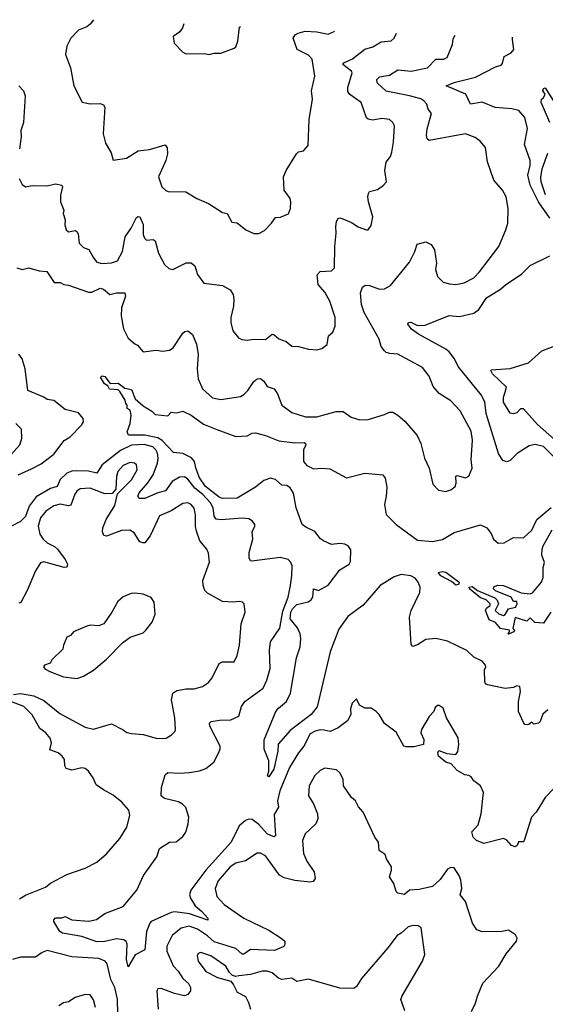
# Model space of a CAD drawing. Extents: x 1690054 to 1842981, y 782881 to 914114.
# Tile 691 of 693: x 1831319 to 1834497, y 901684 to 907636. Entities that reach past the tile are written whole.
import ezdxf

# ---------------------------------------------------------------- set-up
doc = ezdxf.new("R2010")
doc.units = 0

msp = doc.modelspace()

# ---------------------------------------------------------------- linework, layer by layer
at = {"layer": '0CON10XD'}
for points in [[(1831765.8, 907635.7), (1831745, 907608.6), (1831725, 907593.1), (1831675, 907571.9), (1831629.5, 907525), (1831604.4, 907475), (1831597.1, 907425), (1831627.1, 907345), (1831645.8, 907235), (1831697, 907137), (1831746.1, 907126.1), (1831805, 907129.2), (1831825, 907121.2), (1831835, 907107.5), (1831823.5, 906945), (1831838.6, 906888.6), (1831871.7, 906831.7), (1831885, 906787.5), (1831965, 906798.1), (1832036.2, 906843.8), (1832105, 906851.9), (1832198.8, 906878.8), (1832211.2, 906861.2), (1832213.3, 906825), (1832203.3, 906785), (1832158, 906685), (1832178.8, 906625), (1832202.9, 906602.9), (1832217.7, 906597.7), (1832324.3, 906594.3), (1832390, 906555), (1832460, 906525), (1832545, 906471.2), (1832573.6, 906463.6), (1832601.2, 906411.2), (1832635, 906408.8), (1832686.4, 906366.4), (1832735, 906343.3), (1832765, 906342.5), (1832798.3, 906361.7), (1832842.5, 906405), (1832865, 906440), (1832897, 906443), (1832945, 906462.5), (1832956, 906495), (1832958.6, 906535), (1832954, 906555), (1832918, 906605), (1832914, 906685), (1832930, 906725), (1832992.5, 906825), (1833005, 906836.7), (1833035, 906842.5), (1833064.1, 906875.9), (1833068.3, 907031.7), (1833089.2, 907155), (1833082.9, 907205), (1833104.2, 907295), (1833087.6, 907397.6), (1833065, 907421.9), (1832996, 907455), (1832971.9, 907525), (1832985, 907544), (1833002, 907555), (1833045, 907566.2), (1833115, 907563.2), (1833185, 907547.5), (1833220, 907565), (1833221.9, 907569)], [(1832311.7, 907610.7), (1832303.6, 907586.4), (1832288.3, 907561.7), (1832247.5, 907535), (1832253, 907493), (1832305, 907440), (1832325, 907430), (1832435, 907431.2), (1832465, 907426.2), (1832495, 907433.3), (1832535, 907432.5), (1832615, 907463.3), (1832625, 907472.5), (1832638, 907505), (1832648.6, 907591.4), (1832653.3, 907595.1)], [(1831302, 906135), (1831335, 906126.7), (1831375, 906136.5), (1831436.9, 906116.9), (1831482.9, 906112.9), (1831527.3, 906047.3), (1831565, 906048), (1831585.5, 906035.5), (1831615, 906030.9), (1831735, 905989.3), (1831755, 905988.9), (1831805, 906012.9), (1831825, 906007.7), (1831865, 905974.5), (1831905, 905985.5), (1831954.1, 905984.1), (1831958.1, 905965), (1831935.4, 905895), (1831933.6, 905845), (1831946.3, 905766.3), (1831975, 905710.8), (1832015, 905675.8), (1832031.2, 905668.8), (1832065, 905628.8), (1832145, 905638.1), (1832185, 905631.4), (1832225, 905637.5), (1832246.9, 905653.1), (1832305, 905740.8), (1832318.3, 905751.7), (1832335, 905754.2), (1832365, 905732), (1832388.5, 905675), (1832397.9, 905612.1), (1832392.5, 905525), (1832398.1, 905465), (1832424.2, 905405), (1832485, 905350), (1832535, 905339.4), (1832655, 905358.9), (1832675, 905370), (1832698.5, 905395), (1832735, 905448.9), (1832755, 905464.3), (1832775, 905467.5), (1832795, 905450.8), (1832815, 905418), (1832857.5, 905405), (1832878.1, 905375), (1832905, 905305.8), (1832965, 905260.6), (1833047.5, 905235), (1833115, 905234.5), (1833233.5, 905266.5), (1833275, 905267.5), (1833323.9, 905233.9), (1833375, 905216.2), (1833425, 905220), (1833525, 905248.8), (1833555, 905263.8), (1833575, 905262.5), (1833606.2, 905246.2), (1833648.3, 905208.3), (1833722.4, 905122.4), (1833744.2, 905075), (1833766.2, 904985), (1833794, 904925), (1833817.7, 904827.7), (1833851.7, 904791.7), (1833895, 904784.3), (1833925, 904793.3), (1833952.9, 904815), (1833958.9, 904835), (1833955, 904877.5), (1833965, 904881.2), (1834015, 904867.3), (1834033.8, 904876.2), (1834054, 904925), (1834047.8, 904975), (1834056.1, 905095), (1834047.9, 905147.9), (1833981.9, 905271.9), (1833925, 905331.4), (1833855, 905375.7), (1833818.3, 905418.3), (1833795, 905480), (1833755, 905534.3), (1833605, 905613.8), (1833557.7, 905617.7), (1833535, 905623.8), (1833525, 905633.3), (1833505, 905660), (1833491.9, 905705), (1833400.9, 905865), (1833386.6, 905915), (1833380, 905985), (1833391.9, 906018.1), (1833408.8, 906031.2), (1833435, 906029.4), (1833495, 906007.1), (1833525, 906008.6), (1833560.2, 906029.8), (1833675, 906170), (1833708.6, 906235), (1833721.2, 906278.8), (1833775, 906293.8), (1833807.6, 906277.6), (1833826, 906245), (1833840, 906165), (1833832.5, 906125), (1833845, 906083.8), (1833878.9, 906048.9), (1833918.2, 906038.2), (1833955, 906035.6), (1834005.7, 906045.7), (1834064.4, 906075), (1834098.7, 906111.3), (1834216, 906265), (1834259.2, 906365), (1834270, 906405), (1834272, 906495), (1834260.8, 906565), (1834238, 906605), (1834185.7, 906665.7), (1834147.3, 906777.3), (1834135, 906862.5), (1834102.1, 906902.1), (1834073.4, 906923.4), (1834015, 906946.7), (1833794.5, 906904.5), (1833783.3, 906915), (1833778.2, 906935), (1833781.8, 906975), (1833807.9, 907067.9), (1833789.4, 907095), (1833780.5, 907125), (1833763.3, 907145), (1833745, 907157.3), (1833676.1, 907176.1), (1833535, 907203.3), (1833479.6, 907255), (1833478.9, 907275), (1833495, 907290), (1833555, 907301.2), (1833605, 907332.2), (1833685, 907324.7), (1833785, 907343.8), (1833835, 907397.8), (1833882.4, 907397.6), (1833902.6, 907407.4), (1833935.6, 907485), (1833939.1, 907520.9), (1833951.4, 907542.4)], [(1831316.7, 906675), (1831335, 906640), (1831355, 906626.2), (1831395, 906632.9), (1831485, 906631.9), (1831535, 906642.9), (1831573.3, 906635), (1831578.8, 906625), (1831565.6, 906575), (1831565.8, 906535), (1831586.2, 906485), (1831582.5, 906465), (1831594.2, 906425), (1831592, 906395), (1831600, 906365), (1831614, 906354), (1831655, 906362), (1831665, 906356.2), (1831672.2, 906342.2), (1831678.1, 906285), (1831705, 906259.2), (1831737.1, 906247.1), (1831765, 906196), (1831785, 906170.8), (1831815, 906161.9), (1831875, 906165.5), (1831911.2, 906178.8), (1831940.9, 906235), (1831957.3, 906322.7), (1831993.5, 906375), (1832025, 906440), (1832035, 906446.7), (1832045, 906443.3), (1832065, 906397.5), (1832066.6, 906336.6), (1832072.9, 906315), (1832085, 906303.3), (1832127, 906307), (1832139.3, 906299.3), (1832159.4, 906225), (1832195, 906156.7), (1832221.2, 906131.2), (1832245, 906126.2), (1832325, 906165.7), (1832355, 906165.6), (1832378.7, 906148.7), (1832394.4, 906095), (1832433.4, 906043.4), (1832545, 906030), (1832592.1, 906002.1), (1832609.2, 905975), (1832614.4, 905944.4), (1832611.9, 905905), (1832595.8, 905835), (1832596, 905805), (1832608, 905755), (1832643, 905713), (1832662.7, 905702.7), (1832695, 905699.2), (1832735, 905704.2), (1832805, 905702.9), (1832845, 905734.5), (1832855, 905732.7), (1832885, 905706.9), (1832929.7, 905689.7), (1832965, 905662), (1833005, 905661.2), (1833065, 905644), (1833115, 905640), (1833145, 905648), (1833177.9, 905672.1), (1833185.7, 905724.3), (1833212.3, 905747.7), (1833226.8, 905783.2), (1833225.6, 905835), (1833194.3, 905935), (1833165, 905988.6), (1833123.3, 906035), (1833117.4, 906092.6), (1833135, 906114.3), (1833205, 906118.6), (1833221.9, 906135), (1833224.6, 906265), (1833233.5, 906345), (1833230.5, 906385), (1833234.6, 906415.4), (1833245, 906433.8), (1833255, 906437.5), (1833272.1, 906432.1), (1833325, 906409.2), (1833365, 906382.9), (1833415, 906366.2), (1833425, 906366.2), (1833445, 906391.2), (1833454.3, 906445), (1833427.5, 906535), (1833424.2, 906565), (1833428.8, 906585), (1833435, 906596.7), (1833481.4, 906608.6), (1833516.8, 906633.2), (1833536, 906655), (1833526, 906725), (1833535.7, 906774.3), (1833560.3, 906809.7), (1833568.1, 906835), (1833579.4, 906895), (1833584.4, 906995), (1833575.8, 907015), (1833555, 907032.5), (1833508, 907038), (1833455, 907028.8), (1833425, 907033.9), (1833415, 907041.9), (1833383.1, 907135), (1833315, 907183.1), (1833302.2, 907202.2), (1833302.7, 907225), (1833329.1, 907315), (1833324.4, 907325), (1833273.3, 907365), (1833278.8, 907375), (1833330.7, 907399.3), (1833405, 907457.3), (1833455, 907472.2), (1833505, 907501.4), (1833565, 907508.6), (1833582.5, 907525), (1833597.6, 907554.9)], [(1834525, 906435.5), (1834455.1, 906535.1), (1834405.2, 906635.2), (1834391.2, 906695), (1834404.7, 906755), (1834405.2, 906785.2), (1834370.6, 906880.6), (1834388.9, 906978.9), (1834372.5, 907045), (1834335.9, 907085.9), (1834295, 907097.8), (1834194.2, 907104.2), (1834115, 907136.2), (1834044.4, 907124.4), (1834017.1, 907185), (1833897.5, 907235), (1833945, 907255.9), (1834075, 907289.1), (1834195, 907350.6), (1834229.7, 907360.3), (1834238.9, 907371.1), (1834247.2, 907412.8), (1834290.8, 907435), (1834306.4, 907455), (1834298.8, 907515), (1834299.1, 907530)], [(1831315, 907236.7), (1831342, 907205), (1831352, 907175), (1831341.9, 907015), (1831325.8, 906965), (1831327.7, 906927.7), (1831318.6, 906855)], [(1834523.3, 907013.3), (1834472.5, 907135), (1834473.3, 907155), (1834485, 907162.5), (1834496.7, 907185), (1834481.2, 907205), (1834485, 907220), (1834495, 907223.3), (1834569.5, 907109.5)], [(1834497.9, 906577.9), (1834471, 906655), (1834469, 906681), (1834478.2, 906735), (1834512.1, 906827.9)], [(1834575, 904966.4), (1834485, 905056.2), (1834435, 905068.4), (1834399.3, 905060.7), (1834326.4, 905013.6), (1834285, 904971.2), (1834265, 904962.5), (1834240.8, 904970.8), (1834213.4, 905013.4), (1834140.3, 905255), (1834130.7, 905325), (1834109, 905369), (1833970.4, 905540.4), (1833948, 905585), (1833915, 905627.7), (1833894.8, 905644.8), (1833730.9, 905735), (1833687.5, 905765), (1833666, 905795), (1833670, 905805), (1833683.1, 905806.9), (1833725, 905786.5), (1833771.3, 905788.7), (1833915, 905848.5), (1833978.3, 905841.7), (1834065, 905860.8), (1834095.6, 905884.4), (1834140.8, 905955), (1834225, 906006.7), (1834256.6, 906033.4), (1834355, 906100), (1834405, 906150), (1834525, 906208.8)], [(1834587.4, 905067.4), (1834448.9, 905188.9), (1834365, 905284), (1834345.9, 905284.1), (1834325, 905258.8), (1834303.6, 905253.6), (1834285, 905257.5), (1834245, 905323.3), (1834244.6, 905355), (1834255, 905384), (1834261.4, 905415), (1834178.6, 905495), (1834166.7, 905515), (1834170.5, 905519.5), (1834285, 905526.9), (1834395, 905562), (1834475, 905633.3), (1834545, 905661.2)], [(1831309.5, 904885), (1831390.1, 904919.9), (1831449, 904951), (1831525, 905010.4), (1831588.7, 905091.3), (1831624.5, 905115), (1831693.1, 905185), (1831704.3, 905205), (1831702.5, 905225), (1831675, 905258.9), (1831595, 905279.2), (1831525, 905334.4), (1831485, 905340.4), (1831464.8, 905354.8), (1831369.2, 905395), (1831351.8, 905525), (1831334.4, 905585), (1831315, 905613.1)], [(1834511.4, 903465), (1834482.7, 903437.3), (1834465.5, 903394.5), (1834455, 903383.8), (1834427, 903377), (1834415, 903390), (1834397.5, 903375), (1834382.7, 903372.7), (1834373.3, 903375), (1834365, 903387.5), (1834334.5, 903455), (1834335.6, 903515), (1834345.9, 903575.9), (1834342.5, 903605), (1834325, 903608.8), (1834305, 903598.8), (1834255, 903594), (1834146.7, 903615), (1834135, 903622), (1834131.4, 903635), (1834130, 903705), (1834138, 903725), (1834135.8, 903735), (1834115, 903758.9), (1834065, 903782.7), (1834022.8, 903822.8), (1833905, 903879.5), (1833835, 903895.6), (1833775, 903888.6), (1833725, 903856.9), (1833695, 903846.7), (1833685, 903860), (1833682.7, 903925), (1833675.5, 904025), (1833685.5, 904065), (1833737.4, 904172.6), (1833740, 904205), (1833727.9, 904235), (1833709.1, 904259.1), (1833684.3, 904275), (1833625, 904281.6), (1833582.3, 904267.7), (1833497.9, 904215), (1833395, 904097.5), (1833302.5, 904027.5), (1833248.1, 903951.9), (1833195.5, 903815), (1833116.7, 903483.3), (1833081.5, 903435), (1832955, 903340), (1832882.9, 903257.1), (1832880, 903215), (1832855.2, 903105), (1832825, 903058.8), (1832816.7, 903065), (1832826.1, 903093.9), (1832826, 903155), (1832797, 903227), (1832796.8, 903283.2), (1832868.5, 903455), (1832883.5, 903475), (1832932.2, 903515), (1832956.9, 903565), (1832992.3, 903777.7), (1833014.1, 903845), (1833018.3, 903895), (1833015, 903924.2), (1832999, 903959), (1832955.1, 904015), (1832958.1, 904055), (1832968.5, 904075), (1832995, 904100.1), (1833062.5, 904117.5), (1833081.9, 904128.1), (1833091.9, 904145), (1833095, 904196), (1833125.3, 904184.7), (1833185, 904217.3), (1833255, 904310.6), (1833310.6, 904345), (1833318.3, 904361.7), (1833321.9, 904431.9), (1833305.6, 904455), (1833285, 904464.6), (1833255, 904468.6), (1833203.7, 904463.7), (1833155, 904485.3), (1833137.5, 904497.5), (1833103.1, 904543.1), (1833048.4, 904568.4), (1833027.1, 904585), (1832991.6, 904685), (1832975, 904774), (1832955, 904806.9), (1832935, 904820.9), (1832905, 904821.5), (1832865, 904857.1), (1832835, 904865.3), (1832795, 904850.4), (1832745, 904809.6), (1832635, 904743.1), (1832545, 904742.2), (1832525, 904750.3), (1832442.6, 904815), (1832405, 904871.1), (1832385, 904926), (1832375.3, 904965.3), (1832357.6, 904987.6), (1832305, 905012.7), (1832250, 905020), (1832181.5, 905091.5), (1832155, 905108.9), (1832075, 905124.2), (1831976.7, 905125), (1831970, 905145), (1831986.2, 905195), (1831993.3, 905245), (1831986.7, 905275), (1831970, 905285), (1831970, 905305), (1831960, 905315), (1831957.5, 905335), (1831925, 905388.8), (1831915, 905397.5), (1831863.2, 905403.2), (1831851.7, 905421.7), (1831831.9, 905435), (1831808.6, 905475), (1831817, 905483), (1831835, 905479.4), (1831865.8, 905435.8), (1831915, 905437.7), (1831955, 905408.1), (1831995, 905400), (1832018, 905345), (1832065, 905301.2), (1832119.1, 905269.1), (1832138.3, 905248.3), (1832215, 905241.2), (1832235, 905262.5), (1832265, 905260), (1832305, 905270), (1832355, 905246), (1832430.5, 905190.5), (1832511.2, 905158.8)], [(1831235, 904971.5), (1831320, 905065), (1831331.4, 905105), (1831330, 905160), (1831295.8, 905195.8)], [(1832511.2, 905158.8), (1832625, 905117.1), (1832695, 905120.8), (1832725, 905135.8), (1832745, 905137.5), (1832805, 905121.5), (1832885, 905090.3), (1832985, 905078.9), (1833039.7, 905079.7), (1833048.1, 905075), (1833049.5, 905065), (1833034.7, 905035), (1833035, 904966.2), (1833055, 904940.5), (1833095, 904920.4), (1833145, 904924.6), (1833195, 904920.8), (1833295, 904866.9), (1833405, 904894), (1833515, 904883.8), (1833528.6, 904865), (1833539.1, 904809.1), (1833535.7, 904755), (1833524.4, 904705), (1833535.6, 904645), (1833594.5, 904585), (1833725, 904490), (1833815, 904481.4), (1833875, 904494.4), (1833945, 904535.7), (1834105, 904582.5), (1834144, 904565), (1834169.7, 904529.7), (1834184, 904495), (1834211.2, 904471.2), (1834247.3, 904472.7), (1834305, 904505.8), (1834365, 904504), (1834415, 904550.8), (1834445.8, 904614.3), (1834533.1, 904686.9)], [(1832523.3, 903206.7), (1832531.7, 903228.3), (1832530.6, 903245), (1832468.1, 903365), (1832465.8, 903384.2), (1832475.9, 903394.1), (1832527.6, 903402.4), (1832595.6, 903404.4), (1832643.3, 903425), (1832660.8, 903485), (1832680.8, 903515), (1832791.1, 903595), (1832814.3, 903644.3), (1832834.5, 903715), (1832829.6, 903825), (1832835.4, 903875), (1832892.1, 903957.9), (1832910.1, 904060.1), (1832943.2, 904145), (1832956.2, 904215), (1832965.5, 904275.5), (1832966, 904335), (1832958.8, 904355), (1832943.1, 904373.1), (1832895, 904385.5), (1832722, 904362), (1832714, 904364), (1832706.1, 904383.9), (1832707.5, 904415), (1832728.6, 904495), (1832725, 904540), (1832740, 904575), (1832740, 904585), (1832725, 904606.7), (1832705, 904618), (1832663.3, 904623.3), (1832536.9, 904613.1), (1832507.1, 904617.1), (1832495.8, 904635), (1832489, 904685), (1832472.6, 904715), (1832426.7, 904765), (1832378.5, 904805), (1832335, 904859.3), (1832315, 904872), (1832285, 904870.7), (1832241.2, 904845), (1832201.3, 904788.7), (1832153.6, 904776.4), (1832075, 904740.9), (1832040.8, 904740.8), (1832033.1, 904755), (1832041.1, 904775), (1832095, 904836), (1832126, 904884), (1832152.4, 904955), (1832156.9, 904985), (1832152.6, 905015), (1832142.9, 905035), (1832123.5, 905053.5), (1832072.1, 905067.9), (1831995, 905063.5), (1831928.6, 905031.4), (1831818.9, 904945), (1831785, 904895.5), (1831735, 904906.8), (1831665, 904909.8), (1831635, 904906.5), (1831605, 904894.7), (1831565, 904856.9), (1831545.2, 904814.8), (1831505, 904802.5), (1831418.4, 904751.6), (1831375.9, 904695), (1831355, 904632.7), (1831325, 904601.7), (1831270.8, 904575)], [(1831282.4, 903557.6), (1831325, 903563.1), (1831405, 903549.1), (1831465, 903520.9), (1831562.4, 903442.4), (1831715, 903360), (1831765, 903348.1), (1831875, 903378.8), (1831945, 903343.3), (1831966.2, 903326.2), (1831995, 903321.2), (1832065.8, 903315.8), (1832145, 903293.8), (1832185, 903291.2), (1832205, 903293.8), (1832236.8, 903313.2), (1832260, 903335), (1832261.2, 903345), (1832256.9, 903415), (1832236.7, 903525), (1832245.8, 903565), (1832269.5, 903580.5), (1832325, 903592.1), (1832375, 903592.1), (1832425, 903605.7), (1832460.2, 903629.8), (1832483, 903657), (1832525.6, 903744.4), (1832545, 903754), (1832615, 903753.8), (1832635, 903793.3), (1832648.6, 903855), (1832658, 903985), (1832683.3, 904055), (1832676.2, 904105), (1832665.9, 904115.9), (1832649.5, 904119.5), (1832605.6, 904114.4), (1832545, 904118.5), (1832455, 904168.9), (1832437.8, 904185), (1832427.9, 904215), (1832427.1, 904245), (1832467.7, 904357.7), (1832460.6, 904410.6), (1832450, 904435), (1832409.2, 904485), (1832387.5, 904545), (1832382, 904572), (1832383, 904643), (1832373.7, 904683.7), (1832355, 904705.6), (1832335, 904714.4), (1832305, 904710.6), (1832235, 904667.8), (1832165, 904637.1), (1832107.5, 904515), (1832075, 904474.5), (1832062.8, 904472.8), (1832045, 904480.6), (1832010.6, 904535), (1831985, 904551.1), (1831935, 904548.5), (1831845, 904514.3), (1831827.3, 904517.3), (1831819.5, 904539.5), (1831822.1, 904565), (1831842.8, 904615), (1831895, 904700), (1831910, 904770), (1831995.4, 904855), (1832030.4, 904915), (1832025, 904945.7), (1832013.3, 904955), (1831985, 904958.8), (1831945, 904940.9), (1831912.9, 904905), (1831904.6, 904875), (1831901.4, 904798.6), (1831878.7, 904771.3), (1831835, 904768.8), (1831745, 904803.1), (1831685, 904800.5), (1831665, 904786.7), (1831652.4, 904767.6), (1831628.1, 904701.9), (1831615, 904698.1), (1831565, 904706.4), (1831525, 904697.5), (1831478.2, 904665), (1831444.8, 904625.2), (1831430.6, 904575), (1831440.3, 904525), (1831461.1, 904495), (1831485, 904473.6), (1831530.5, 904450.5), (1831547.5, 904435), (1831595, 904373.3), (1831608.1, 904345), (1831605, 904326.2), (1831587.5, 904325), (1831465, 904359.4), (1831445, 904352), (1831414.5, 904305), (1831365.5, 904185), (1831326.5, 904113.5), (1831315, 904109.2)], [(1834529.4, 904055), (1834485, 903987.5), (1834433, 903993), (1834405, 904020), (1834385, 904000), (1834315, 904023.3), (1834300, 903955), (1834310, 903945), (1834306.7, 903935), (1834275, 903922.5), (1834270, 903925), (1834280, 903935), (1834280, 903945), (1834225, 903956), (1834195, 903991.2), (1834157.5, 904007.5), (1834135.6, 904065), (1834141.9, 904078.1), (1834164.2, 904095), (1834164.2, 904105), (1834139.3, 904129.3), (1834105, 904141.2), (1834038.6, 904195), (1834036, 904205), (1834055, 904210.5), (1834086, 904186), (1834191.8, 904141.8), (1834206.4, 904126.4), (1834213.3, 904105), (1834194.2, 904065), (1834215, 904044.4), (1834245, 904034), (1834255, 904040), (1834275, 904073.8), (1834317.5, 904085), (1834326.4, 904103.6), (1834325, 904120), (1834305, 904120), (1834290, 904145), (1834195, 904183.3), (1834183.3, 904195), (1834185, 904207.5), (1834207, 904217), (1834245, 904216.7), (1834351.3, 904171.3), (1834405, 904165.6), (1834418.8, 904171.2), (1834474.3, 904235.7), (1834484.4, 904265), (1834484.3, 904325), (1834491.6, 904355), (1834475, 904400), (1834477.4, 904435), (1834483.9, 904456.1), (1834538.2, 904551.8)], [(1833955, 904217.8), (1833929.5, 904239.5), (1833865.6, 904275), (1833848.8, 904295), (1833875, 904300), (1833895, 904296.2), (1833975.8, 904235), (1833975, 904222.9), (1833955, 904217.8)], [(1831665, 903654), (1831705, 903666.7), (1831765, 903704), (1831845, 903771.2), (1831940.5, 903869.5), (1831986.4, 903903.6), (1832065, 903930), (1832082.5, 903945), (1832120, 903995), (1832138.3, 904041.7), (1832132.5, 904115), (1832115, 904143.8), (1832065, 904162.5), (1832015, 904170), (1831992.7, 904167.3), (1831945, 904146.7), (1831911.7, 904118.3), (1831876.1, 904053.9), (1831827.5, 903985), (1831795, 903971.2), (1831745, 903976.2), (1831725, 903970), (1831643.9, 903936.1), (1831626.4, 903913.6), (1831605, 903902.5), (1831583.3, 903855), (1831579.3, 903830.7), (1831513.6, 903766.4), (1831503, 903747), (1831470, 903735), (1831463.9, 903723.9), (1831471.7, 903711.7), (1831502.5, 903695), (1831585, 903664.2), (1831665, 903654)], [(1831317.7, 902322.3), (1831355, 902344.4), (1831475, 902391.4), (1831505, 902416), (1831605, 902468.8), (1831715, 902506.2), (1831785.7, 902544.3), (1831845, 902593.3), (1831925, 902686), (1831966.7, 902755), (1831985.5, 902825), (1831978.3, 902858.3), (1831936.2, 902906.2), (1831885, 902947.5), (1831825, 902981.4), (1831780.7, 903010.7), (1831762.6, 903052.6), (1831735, 903092.5), (1831715, 903109.4), (1831695, 903113.1), (1831635, 903100.4), (1831600.2, 903110.2), (1831593.1, 903125), (1831589.4, 903165), (1831575.8, 903185), (1831552.5, 903205), (1831502.2, 903222.2), (1831510.8, 903265), (1831503.5, 903293.5), (1831477.5, 903325), (1831441.5, 903351.5), (1831395, 903433.6), (1831343.7, 903483.6), (1831265, 903513.8)], [(1834605, 903046.2), (1834495, 902934), (1834442, 902845), (1834413.1, 902815), (1834370, 902675), (1834363.3, 902666.7), (1834334, 902666), (1834326, 902644), (1834315, 902636.7), (1834293.2, 902643.2), (1834265, 902676.7), (1834245, 902686.2), (1834125, 902656.7), (1834081.2, 902675), (1834060, 902695), (1834052.7, 902727.3), (1834090.7, 902769.3), (1834108.8, 902835), (1834123.8, 902965), (1834105.8, 903005), (1834064.6, 903034.6), (1834048.9, 903058.9), (1834035, 903066.7), (1834011.1, 903071.1), (1833965, 903096.7), (1833927.5, 903137.5), (1833895, 903148), (1833851.2, 903185), (1833847.5, 903205), (1833852.5, 903217.5), (1833900.7, 903200.7), (1833955, 903193.8), (1833968.3, 903211.7), (1833974.2, 903255), (1833970, 903295), (1833898.8, 903415), (1833878.8, 903475), (1833855, 903490), (1833845, 903490), (1833831.7, 903478.3), (1833823.3, 903455), (1833795.7, 903424.3), (1833747.5, 903345), (1833744.3, 903324.3), (1833763.3, 903285), (1833760, 903255), (1833705, 903241.2), (1833655, 903240), (1833642.5, 903245), (1833595, 903328.8), (1833525, 903381.2), (1833493.3, 903435), (1833475, 903453.3), (1833445, 903473.3), (1833405, 903473.8), (1833373, 903493), (1833355, 903530), (1833330, 903505), (1833319.3, 903470.7), (1833321.2, 903435), (1833301.7, 903398.3), (1833245, 903355.8), (1833196.9, 903333.1), (1833159.1, 903340.9), (1833135, 903342.9), (1833105, 903335.9), (1833075, 903318.5), (1833036.5, 903245), (1833005, 903204.4), (1832951.1, 903115), (1832892, 902975), (1832878.2, 902915), (1832883.3, 902875), (1832858.5, 902831.5), (1832865, 902703.3), (1832855, 902697.5), (1832815, 902715.5), (1832765, 902771.8), (1832725, 902800.8), (1832705, 902803.5), (1832685, 902794.4), (1832647, 902763), (1832597.3, 902665), (1832445, 902495.9), (1832354.7, 902375), (1832346.2, 902345), (1832351.2, 902325), (1832380.1, 902280.1), (1832417.8, 902247.8), (1832456.9, 902205), (1832456.7, 902193.3), (1832345, 902231.5), (1832257, 902243), (1832235, 902239.2), (1832114.8, 902185.2), (1832105.4, 902174.6), (1832086.7, 902125), (1832076.2, 902013.8), (1832017.3, 901982.7), (1831975, 901910), (1831964.2, 901954.3), (1831968.3, 902048.3), (1831963.1, 902063.1), (1831948, 902075), (1831905, 902079.3), (1831835, 902064.3), (1831785, 902061.9), (1831694.7, 902094.7), (1831577.5, 902115), (1831562.9, 902125), (1831526.2, 902185), (1831525.5, 902195), (1831535, 902206.2), (1831573.5, 902206.5), (1831595, 902216), (1831635, 902193.9), (1831737.1, 902187.1), (1831783.9, 902196.1), (1831835, 902233.3), (1831945.2, 902274.8), (1832028.5, 902375), (1832068, 902462), (1832149.4, 902575), (1832164.5, 902625.5), (1832225, 902664.2), (1832265, 902666.7), (1832305, 902698), (1832322.9, 902725), (1832338.6, 902775), (1832341.4, 902815), (1832324.5, 902874.5), (1832304, 902895), (1832278.8, 902908.8), (1832195, 902928), (1832174.3, 902945), (1832177, 902995), (1832198.3, 903071.7), (1832215.3, 903084.7), (1832285, 903080.5), (1832345.3, 903084.7), (1832405.4, 903094.6), (1832445, 903109.4), (1832492.4, 903147.6), (1832523.3, 903206.7)], [(1834049.7, 901640.3), (1834075, 901691.2), (1834086, 901734), (1834118.5, 901811.5), (1834215.8, 901915), (1834260.2, 901989.8), (1834322.5, 902065), (1834327.5, 902085), (1834317.5, 902105), (1834275, 902133.3), (1834235, 902124), (1834115, 902122.5), (1834083.8, 902135), (1834056, 902175), (1834014.4, 902305), (1833983.1, 902345), (1833991.4, 902385), (1833985.5, 902435.5), (1833977.9, 902457.9), (1833945, 902509.2), (1833925, 902510.6), (1833905, 902501.4), (1833861.3, 902438.7), (1833815, 902396.1), (1833735, 902378), (1833675.3, 902374.7), (1833645, 902348.9), (1833635, 902349.1), (1833606.3, 902356.3), (1833596.2, 902366.2), (1833580.4, 902415), (1833554.2, 902455), (1833567.5, 902495), (1833568, 902515), (1833536.7, 902563.3), (1833529.1, 902589.1), (1833493, 902613), (1833488, 902665), (1833465.5, 902695.5), (1833395.7, 902845), (1833367.9, 902877.9), (1833350, 902915), (1833326.2, 902935), (1833276.2, 903005), (1833274.5, 903045), (1833255, 903084), (1833235, 903100.8), (1833165, 903112.5), (1833135, 903098.5), (1833103.5, 903066.5), (1833069.6, 903005), (1833065.7, 902945), (1833095, 902896.2), (1833120.6, 902835), (1833122.7, 902805), (1833109.4, 902775), (1833044.3, 902715), (1833028.5, 902675), (1833034.6, 902595), (1833056.4, 902545), (1833099.5, 902485), (1833105.5, 902444.5), (1833092.7, 902427.3), (1833075, 902422.1), (1832982.3, 902432.3), (1832918, 902448), (1832890, 902465), (1832805, 902582.5), (1832775, 902597.5), (1832755, 902596.9), (1832685, 902551.2), (1832625, 902536.7), (1832591.8, 902515), (1832518.7, 902431.3), (1832501.8, 902385), (1832512.1, 902335), (1832555, 902287.3), (1832675, 902204.7), (1832825, 902132.5), (1832900.8, 902085), (1832922, 902065), (1832922, 902045), (1832915.6, 902034.4), (1832859.6, 902010.4), (1832715.2, 902014.8), (1832675, 901987.2), (1832665, 901986.6), (1832625, 902022.2), (1832495, 902062.4), (1832455, 902097.2), (1832395, 902137.6), (1832343.8, 902156.2), (1832295, 902143.9), (1832240.8, 902099.2), (1832207.9, 902035), (1832209.7, 902005), (1832247, 901917), (1832277.7, 901885), (1832305, 901840.9), (1832339.3, 901809.3), (1832351.6, 901785), (1832351.2, 901765), (1832336.1, 901743.9), (1832315, 901736.2), (1832255, 901749.4), (1832175, 901779.4), (1832155, 901778), (1832148.6, 901765), (1832156.1, 901655)], [(1833647.5, 901645), (1833631.7, 901691.7), (1833623.3, 901713.3), (1833631.2, 901735), (1833753.8, 901945), (1833768.8, 901985), (1833746.1, 902146.1), (1833728.3, 902158.3), (1833695, 902160), (1833668.3, 902151.7), (1833625, 902113.3), (1833600.5, 902099.5), (1833545, 902026.2), (1833385, 901840), (1833355, 901792.5), (1833339.3, 901780.7), (1833255, 901782.5), (1833065, 901835.6), (1832995, 901821.9), (1832965, 901841.5), (1832905, 901834.5), (1832883.1, 901843.1), (1832845, 901873.8), (1832815, 901883.8), (1832785, 901884.4), (1832715, 901863.8), (1832643.7, 901856.3), (1832625, 901851.4), (1832605, 901858), (1832586.7, 901876.7), (1832565, 901915.7), (1832475, 901977.1), (1832415, 901996.9), (1832398.6, 901991.4), (1832392.7, 901977.3), (1832398.1, 901945), (1832445, 901882.2), (1832515, 901845.8), (1832595, 901823.8), (1832612.5, 901802.5), (1832635, 901757.1), (1832685, 901730.9), (1832703.1, 901695), (1832714.1, 901654.1)], [(1831913.1, 901625), (1831911.6, 901715), (1831893.6, 901785), (1831871.1, 901835), (1831848.6, 901928.6), (1831835.4, 901945.4), (1831798.1, 901961.9), (1831635, 901971.9), (1831485, 902009.1), (1831455, 901997.8), (1831415, 901968.6), (1831325, 901968.6), (1831275, 901954.4)], [(1831777.9, 901665), (1831765, 901711.2), (1831745, 901741.2), (1831715, 901744), (1831655, 901725.8), (1831615, 901700), (1831585, 901694.2), (1831555.5, 901674.5)]]:
    msp.add_lwpolyline(points, dxfattribs=at)

doc.saveas('drawing.dxf')
